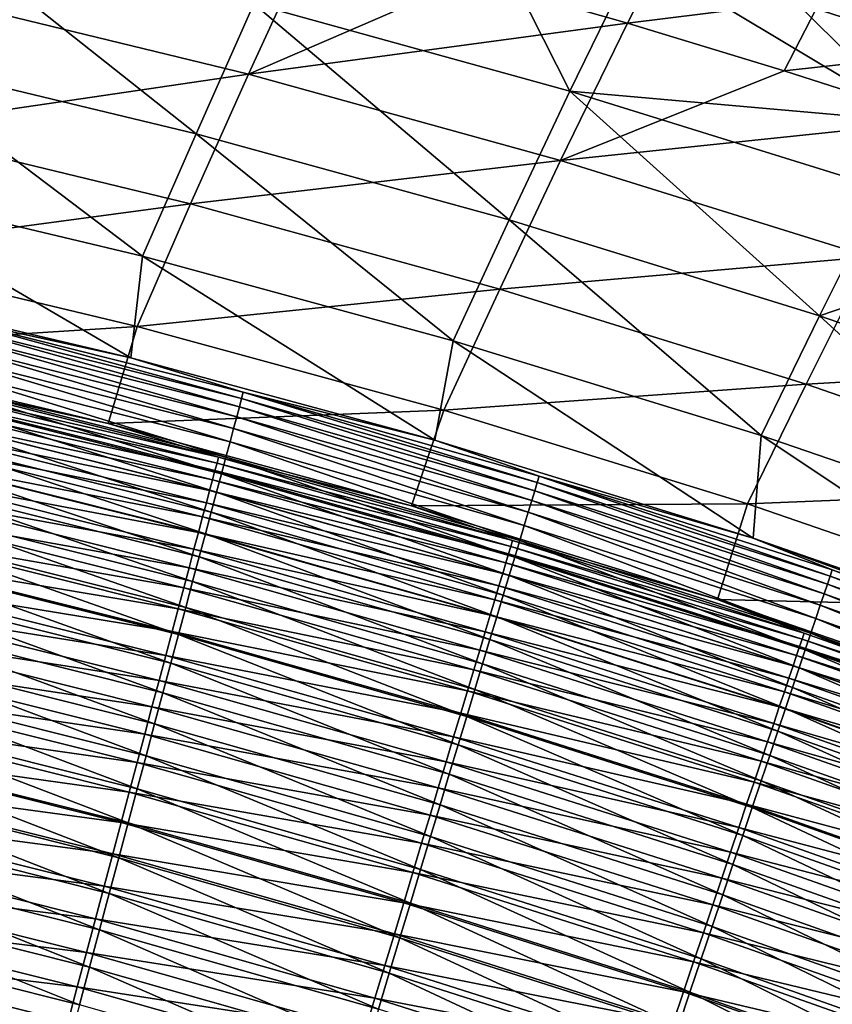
# Model space of a CAD drawing. Header units: metres. Extents: x -1 to 1402, y -1402 to 1.
# Tile 387 of 444: x 979 to 1014, y -156 to -114. Entities that reach past the tile are written whole.
import ezdxf

# ---------------------------------------------------------------- set-up
doc = ezdxf.new("R2010")
doc.units = ezdxf.units.M

msp = doc.modelspace()

# ---------------------------------------------------------------- linework, layer by layer
at = {"layer": 'None0'}
for points in [[(998.261353, -109.26384, -256.009644), (1002.238647, -117.111343, -311.977173), (988.64801, -113.362839, -311.987793)], [(998.261353, -109.26384, -256.009644), (1005.110657, -111.219414, -256.00412), (1002.238647, -117.111343, -311.977173)], [(972.58313, -115.678413, -367.987732), (974.943542, -110.049416, -311.998779), (986.164429, -118.940521, -367.978485)], [(974.943542, -110.049416, -311.998779), (988.64801, -113.362839, -311.987793), (986.164429, -118.940521, -367.978485)], [(1013.517639, -110.201477, -228.029144), (1018.708435, -115.460182, -255.993362), (1011.927124, -113.284798, -255.998688)], [(988.417297, -116.376572, -311.633362), (991.153931, -110.429626, -255.640228), (974.889893, -113.091614, -311.645233)], [(997.945618, -112.257187, -255.634003), (991.153931, -110.429626, -255.640228), (988.417297, -116.376572, -311.633362)], [(1006.26355, -111.093338, -227.646698), (997.945618, -112.257187, -255.634003), (1004.707764, -114.19252, -255.627838)], [(1005.110657, -111.219414, -256.00412), (1017.164734, -118.42675, -283.975616), (1002.238647, -117.111343, -311.977173)], [(1013.03064, -113.151512, -227.640717), (1006.26355, -111.093338, -227.646698), (1004.707764, -114.19252, -255.627838)], [(1005.110657, -111.219414, -256.00412), (1011.927124, -113.284798, -255.998688), (1017.164734, -118.42675, -283.975616)], [(1004.707764, -114.19252, -255.627838), (997.945618, -112.257187, -255.634003), (988.417297, -116.376572, -311.633362)], [(1021.482361, -112.142143, -199.668335), (1013.03064, -113.151512, -227.640717), (1019.764465, -115.319061, -227.634842)], [(974.889893, -113.091614, -311.645233), (972.52771, -118.722214, -367.660614), (988.417297, -116.376572, -311.633362)], [(986.164429, -118.940521, -367.978485), (988.64801, -113.362839, -311.987793), (999.630371, -122.635071, -367.969543)], [(988.64801, -113.362839, -311.987793), (1002.238647, -117.111343, -311.977173), (999.630371, -122.635071, -367.969543)], [(1013.03064, -113.151512, -227.640717), (1004.707764, -114.19252, -255.627838), (1011.438721, -116.236313, -255.62178)], [(1019.764465, -115.319061, -227.634842), (1013.03064, -113.151512, -227.640717), (1011.438721, -116.236313, -255.62178)], [(1011.927124, -113.284798, -255.998688), (1018.708435, -115.460182, -255.993362), (1017.164734, -118.42675, -283.975616)], [(1004.707764, -114.19252, -255.627838), (988.417297, -116.376572, -311.633362), (1001.832886, -120.086983, -311.621796)], [(1011.438721, -116.236313, -255.62178), (1004.707764, -114.19252, -255.627838), (1001.832886, -120.086983, -311.621796)], [(1019.764465, -115.319061, -227.634842), (1011.438721, -116.236313, -255.62178), (1018.136353, -118.389084, -255.615829)], [(970.383179, -120.997208, -423.972626), (972.58313, -115.678413, -367.987732), (983.861816, -124.201492, -423.966095)], [(972.58313, -115.678413, -367.987732), (986.164429, -118.940521, -367.978485), (983.861816, -124.201492, -423.966095)], [(1018.136353, -118.389084, -255.615829), (1011.438721, -116.236313, -255.62178), (1001.832886, -120.086983, -311.621796)], [(988.417297, -116.376572, -311.633362), (972.52771, -118.722214, -367.660614), (985.931946, -121.956726, -367.651123)], [(1001.832886, -120.086983, -311.621796), (988.417297, -116.376572, -311.633362), (985.931946, -121.956726, -367.651123)], [(1002.238647, -117.111343, -311.977173), (1012.962952, -126.7631, -367.960938), (999.630371, -122.635071, -367.969543)], [(1002.238647, -117.111343, -311.977173), (1017.164734, -118.42675, -283.975616), (1015.697266, -121.296219, -311.96698)], [(1002.238647, -117.111343, -311.977173), (1015.697266, -121.296219, -311.96698), (1012.962952, -126.7631, -367.960938)], [(1018.136353, -118.389084, -255.615829), (1001.832886, -120.086983, -311.621796), (1015.122498, -124.227982, -311.610596)], [(985.931946, -121.956726, -367.651123), (972.52771, -118.722214, -367.660614), (970.328918, -124.043678, -423.683716)], [(983.861816, -124.201492, -423.966095), (986.164429, -118.940521, -367.978485), (997.223267, -127.835548, -423.959747)], [(986.164429, -118.940521, -367.978485), (999.630371, -122.635071, -367.969543), (997.223267, -127.835548, -423.959747)], [(985.931946, -121.956726, -367.651123), (999.223083, -125.613823, -367.641907), (1001.832886, -120.086983, -311.621796)], [(1001.832886, -120.086983, -311.621796), (999.223083, -125.613823, -367.641907), (1015.122498, -124.227982, -311.610596)], [(968.68988, -125.099991, -469.08017), (970.383179, -120.997208, -423.972626), (983.361633, -128.56337, -469.060028)], [(970.383179, -120.997208, -423.972626), (983.861816, -124.201492, -423.966095), (983.361633, -128.56337, -469.060028)], [(1015.697266, -121.296219, -311.96698), (1022.371277, -123.552696, -311.962067), (1012.962952, -126.7631, -367.960938)], [(970.328918, -124.043678, -423.683716), (983.630615, -127.221352, -423.678192), (985.931946, -121.956726, -367.651123)], [(983.630615, -127.221352, -423.678192), (999.223083, -125.613823, -367.641907), (985.931946, -121.956726, -367.651123)], [(997.223267, -127.835548, -423.959747), (999.630371, -122.635071, -367.969543), (1010.449646, -131.900223, -423.953583)], [(999.630371, -122.635071, -367.969543), (1012.962952, -126.7631, -367.960938), (1010.449646, -131.900223, -423.953583)], [(1022.371277, -123.552696, -311.962067), (1026.144165, -131.325607, -367.952698), (1012.962952, -126.7631, -367.960938)], [(983.630615, -127.221352, -423.678192), (970.328918, -124.043678, -423.683716), (968.735901, -128.167145, -468.794861)], [(983.361633, -128.56337, -469.060028), (983.861816, -124.201492, -423.966095), (996.434326, -132.112793, -469.040924)], [(983.861816, -124.201492, -423.966095), (997.223267, -127.835548, -423.959747), (996.434326, -132.112793, -469.040924)], [(1015.122498, -124.227982, -311.610596), (999.223083, -125.613823, -367.641907), (1012.386963, -129.698395, -367.633026)], [(1012.386963, -129.698395, -367.633026), (1028.269409, -128.803482, -311.599823), (1015.122498, -124.227982, -311.610596)], [(968.68988, -125.099991, -469.08017), (983.361633, -128.56337, -469.060028), (975.386902, -126.82637, -470.794708)], [(996.817444, -130.818741, -423.672882), (999.223083, -125.613823, -367.641907), (983.630615, -127.221352, -423.678192)], [(999.223083, -125.613823, -367.641907), (996.817444, -130.818741, -423.672882), (1012.386963, -129.698395, -367.633026)], [(975.321533, -127.104691, -472.520172), (975.386902, -126.82637, -470.794708), (988.122559, -130.320175, -472.503571)], [(975.386902, -126.82637, -470.794708), (983.361633, -128.56337, -469.060028), (988.196289, -130.044647, -470.777374)], [(975.386902, -126.82637, -470.794708), (988.196289, -130.044647, -470.777374), (988.122559, -130.320175, -472.503571)], [(1010.449646, -131.900223, -423.953583), (1012.962952, -126.7631, -367.960938), (1023.52301, -136.396362, -423.947693)], [(1012.962952, -126.7631, -367.960938), (1026.144165, -131.325607, -367.952698), (1023.52301, -136.396362, -423.947693)], [(982.390991, -131.398239, -468.777466), (983.630615, -127.221352, -423.678192), (968.735901, -128.167145, -468.794861)], [(988.028259, -130.672699, -474.217712), (975.237976, -127.460548, -474.233582), (975.321533, -127.104691, -472.520172)], [(988.122559, -130.320175, -472.503571), (988.028259, -130.672699, -474.217712), (975.321533, -127.104691, -472.520172)], [(996.817444, -130.818741, -423.672882), (983.630615, -127.221352, -423.678192), (982.390991, -131.398239, -468.777466)], [(975.136414, -127.892906, -475.930634), (975.237976, -127.460548, -474.233582), (987.913574, -131.101181, -475.915558)], [(975.237976, -127.460548, -474.233582), (988.028259, -130.672699, -474.217712), (987.913574, -131.101181, -475.915558)], [(982.390991, -131.398239, -468.777466), (968.735901, -128.167145, -468.794861), (974.398438, -129.645401, -470.374603)], [(987.77887, -131.604568, -477.592834), (975.01709, -128.400711, -477.607086), (975.136414, -127.892906, -475.930634)], [(987.913574, -131.101181, -475.915558), (987.77887, -131.604568, -477.592834), (975.136414, -127.892906, -475.930634)], [(996.434326, -132.112793, -469.040924), (997.223267, -127.835548, -423.959747), (1010.112, -136.317764, -469.019867)], [(997.223267, -127.835548, -423.959747), (1010.449646, -131.900223, -423.953583), (1010.112, -136.317764, -469.019867)], [(974.880371, -128.98291, -479.258636), (975.01709, -128.400711, -477.607086), (987.62439, -132.181824, -479.245178)], [(975.01709, -128.400711, -477.607086), (987.77887, -131.604568, -477.592834), (987.62439, -132.181824, -479.245178)], [(983.361633, -128.56337, -469.060028), (996.434326, -132.112793, -469.040924), (988.196289, -130.044647, -470.777374)], [(974.880371, -128.98291, -479.258636), (987.450439, -132.831909, -480.868408), (974.726379, -129.638428, -480.881042)], [(974.880371, -128.98291, -479.258636), (987.62439, -132.181824, -479.245178), (987.450439, -132.831909, -480.868408)], [(1025.406982, -134.214096, -367.624512), (1028.269409, -128.803482, -311.599823), (1012.386963, -129.698395, -367.633026)], [(987.133423, -132.835251, -470.358643), (974.398438, -129.645401, -470.374603), (974.338379, -129.901779, -471.963867)], [(982.390991, -131.398239, -468.777466), (974.398438, -129.645401, -470.374603), (987.133423, -132.835251, -470.358643)], [(974.726379, -129.638428, -480.881042), (987.257263, -133.553772, -482.458191), (974.55542, -130.366257, -482.470001)], [(974.726379, -129.638428, -480.881042), (987.450439, -132.831909, -480.868408), (987.257263, -133.553772, -482.458191)], [(1012.386963, -129.698395, -367.633026), (996.817444, -130.818741, -423.672882), (1009.875305, -134.840546, -423.667816)], [(1009.875305, -134.840546, -423.667816), (1025.406982, -134.214096, -367.624512), (1012.386963, -129.698395, -367.633026)], [(986.979065, -133.413803, -473.527466), (974.261658, -130.229599, -473.542023), (974.168396, -130.627884, -475.105164)], [(987.065735, -133.08905, -471.948608), (974.338379, -129.901779, -471.963867), (974.261658, -130.229599, -473.542023)], [(987.065735, -133.08905, -471.948608), (974.261658, -130.229599, -473.542023), (986.979065, -133.413803, -473.527466)], [(987.133423, -132.835251, -470.358643), (974.338379, -129.901779, -471.963867), (987.065735, -133.08905, -471.948608)], [(988.122559, -130.320175, -472.503571), (988.196289, -130.044647, -470.777374), (1000.827759, -133.933472, -472.486023)], [(988.196289, -130.044647, -470.777374), (996.434326, -132.112793, -469.040924), (1000.909912, -133.661072, -470.759033)], [(988.196289, -130.044647, -470.777374), (1000.909912, -133.661072, -470.759033), (1000.827759, -133.933472, -472.486023)], [(974.168396, -130.627884, -475.105164), (974.058838, -131.095673, -476.649292), (986.873779, -133.808533, -475.091309)], [(974.168396, -130.627884, -475.105164), (986.873779, -133.808533, -475.091309), (986.979065, -133.413803, -473.527466)], [(987.045227, -134.346176, -484.010498), (974.367737, -131.1651, -484.021515), (974.55542, -130.366257, -482.470001)], [(974.55542, -130.366257, -482.470001), (987.257263, -133.553772, -482.458191), (987.045227, -134.346176, -484.010498)], [(987.913574, -131.101181, -475.915558), (988.028259, -130.672699, -474.217712), (1000.594666, -134.706345, -475.899658)], [(1000.722595, -134.282242, -474.200989), (988.028259, -130.672699, -474.217712), (988.122559, -130.320175, -472.503571)], [(988.028259, -130.672699, -474.217712), (1000.722595, -134.282242, -474.200989), (1000.594666, -134.706345, -475.899658)], [(1000.827759, -133.933472, -472.486023), (1000.722595, -134.282242, -474.200989), (988.122559, -130.320175, -472.503571)], [(973.933289, -131.632004, -478.170502), (986.75, -134.272278, -476.636169), (974.058838, -131.095673, -476.649292)], [(974.058838, -131.095673, -476.649292), (986.75, -134.272278, -476.636169), (986.873779, -133.808533, -475.091309)], [(995.429871, -134.931595, -468.759827), (996.817444, -130.818741, -423.672882), (982.390991, -131.398239, -468.777466)], [(1000.444397, -135.204742, -477.577728), (987.77887, -131.604568, -477.592834), (987.913574, -131.101181, -475.915558)], [(1000.594666, -134.706345, -475.899658), (1000.444397, -135.204742, -477.577728), (987.913574, -131.101181, -475.915558)], [(1009.875305, -134.840546, -423.667816), (996.817444, -130.818741, -423.672882), (995.429871, -134.931595, -468.759827)], [(974.367737, -131.1651, -484.021515), (986.81488, -135.207108, -485.522247), (974.163879, -132.032959, -485.532471)], [(986.81488, -135.207108, -485.522247), (974.367737, -131.1651, -484.021515), (987.045227, -134.346176, -484.010498)], [(995.429871, -134.931595, -468.759827), (982.390991, -131.398239, -468.777466), (987.133423, -132.835251, -470.358643)], [(973.79187, -132.235886, -479.664856), (986.608093, -134.804062, -478.158142), (973.933289, -131.632004, -478.170502)], [(986.608093, -134.804062, -478.158142), (986.75, -134.272278, -476.636169), (973.933289, -131.632004, -478.170502)], [(987.62439, -132.181824, -479.245178), (987.77887, -131.604568, -477.592834), (1000.271973, -135.776413, -479.230957)], [(987.77887, -131.604568, -477.592834), (1000.444397, -135.204742, -477.577728), (1000.271973, -135.776413, -479.230957)], [(1010.112, -136.317764, -469.019867), (1010.449646, -131.900223, -423.953583), (1024.676758, -141.37825, -468.996429)], [(1010.449646, -131.900223, -423.953583), (1023.52301, -136.396362, -423.947693), (1024.676758, -141.37825, -468.996429)], [(973.634888, -132.906357, -481.128387), (986.448303, -135.402954, -479.653229), (973.79187, -132.235886, -479.664856)], [(973.79187, -132.235886, -479.664856), (986.448303, -135.402954, -479.653229), (986.608093, -134.804062, -478.158142)], [(974.163879, -132.032959, -485.532471), (986.566711, -136.134323, -486.990662), (973.944336, -132.96756, -487.000092)], [(986.81488, -135.207108, -485.522247), (986.566711, -136.134323, -486.990662), (974.163879, -132.032959, -485.532471)], [(987.62439, -132.181824, -479.245178), (1000.077759, -136.420319, -480.855042), (987.450439, -132.831909, -480.868408)], [(1000.077759, -136.420319, -480.855042), (987.62439, -132.181824, -479.245178), (1000.271973, -135.776413, -479.230957)], [(996.434326, -132.112793, -469.040924), (1010.112, -136.317764, -469.019867), (1000.909912, -133.661072, -470.759033)], [(999.772888, -136.421021, -470.341766), (987.133423, -132.835251, -470.358643), (987.065735, -133.08905, -471.948608)], [(995.429871, -134.931595, -468.759827), (987.133423, -132.835251, -470.358643), (999.772888, -136.421021, -470.341766)], [(987.450439, -132.831909, -480.868408), (999.862122, -137.135422, -482.445679), (987.257263, -133.553772, -482.458191)], [(987.450439, -132.831909, -480.868408), (1000.077759, -136.420319, -480.855042), (999.862122, -137.135422, -482.445679)], [(973.462585, -133.642288, -482.557434), (986.270813, -136.067963, -481.117523), (973.634888, -132.906357, -481.128387)], [(973.634888, -132.906357, -481.128387), (986.270813, -136.067963, -481.117523), (986.448303, -135.402954, -479.653229)], [(973.709656, -133.966705, -488.421539), (973.944336, -132.96756, -487.000092), (986.301453, -137.125626, -488.412903)], [(973.944336, -132.96756, -487.000092), (986.566711, -136.134323, -486.990662), (986.301453, -137.125626, -488.412903)], [(999.697449, -136.671951, -471.932434), (987.065735, -133.08905, -471.948608), (986.979065, -133.413803, -473.527466)], [(999.772888, -136.421021, -470.341766), (987.065735, -133.08905, -471.948608), (999.697449, -136.671951, -471.932434)], [(973.275391, -134.441772, -483.949127), (986.07605, -136.797958, -482.547333), (973.462585, -133.642288, -482.557434)], [(973.462585, -133.642288, -482.557434), (986.07605, -136.797958, -482.547333), (986.270813, -136.067963, -481.117523)], [(986.873779, -133.808533, -475.091309), (999.600769, -136.993256, -473.512054), (986.979065, -133.413803, -473.527466)], [(986.979065, -133.413803, -473.527466), (999.600769, -136.993256, -473.512054), (999.697449, -136.671951, -471.932434)], [(987.257263, -133.553772, -482.458191), (999.625366, -137.920502, -483.998871), (987.045227, -134.346176, -484.010498)], [(987.257263, -133.553772, -482.458191), (999.862122, -137.135422, -482.445679), (999.625366, -137.920502, -483.998871)], [(1000.827759, -133.933472, -472.486023), (1000.909912, -133.661072, -470.759033), (1013.419556, -137.947189, -472.467743)], [(1000.909912, -133.661072, -470.759033), (1010.112, -136.317764, -469.019867), (1013.510193, -137.678253, -470.73996)], [(1000.909912, -133.661072, -470.759033), (1013.510193, -137.678253, -470.73996), (1013.419556, -137.947189, -472.467743)], [(986.019592, -138.178772, -489.786133), (973.460327, -135.028122, -489.794006), (973.709656, -133.966705, -488.421539)], [(986.301453, -137.125626, -488.412903), (986.019592, -138.178772, -489.786133), (973.709656, -133.966705, -488.421539)], [(986.873779, -133.808533, -475.091309), (986.75, -134.272278, -476.636169), (999.483276, -137.383957, -475.07666)], [(999.600769, -136.993256, -473.512054), (986.873779, -133.808533, -475.091309), (999.483276, -137.383957, -475.07666)], [(1013.303467, -138.291779, -474.183533), (1000.722595, -134.282242, -474.200989), (1000.827759, -133.933472, -472.486023)], [(1013.419556, -137.947189, -472.467743), (1013.303467, -138.291779, -474.183533), (1000.827759, -133.933472, -472.486023)], [(973.073792, -135.30275, -485.300903), (985.86438, -137.59108, -483.939758), (973.275391, -134.441772, -483.949127)], [(973.275391, -134.441772, -483.949127), (985.86438, -137.59108, -483.939758), (986.07605, -136.797958, -482.547333)], [(999.345093, -137.843124, -476.622314), (986.75, -134.272278, -476.636169), (986.608093, -134.804062, -478.158142)], [(986.75, -134.272278, -476.636169), (999.345093, -137.843124, -476.622314), (999.483276, -137.383957, -475.07666)], [(999.368103, -138.773544, -485.511475), (986.81488, -135.207108, -485.522247), (987.045227, -134.346176, -484.010498)], [(987.045227, -134.346176, -484.010498), (999.625366, -137.920502, -483.998871), (999.368103, -138.773544, -485.511475)], [(1000.594666, -134.706345, -475.899658), (1000.722595, -134.282242, -474.200989), (1013.162231, -138.710999, -475.883057)], [(1000.722595, -134.282242, -474.200989), (1013.303467, -138.291779, -474.183533), (1013.162231, -138.710999, -475.883057)], [(1022.787659, -139.290298, -423.663025), (1025.406982, -134.214096, -367.624512), (1009.875305, -134.840546, -423.667816)], [(986.448303, -135.402954, -479.653229), (999.186707, -138.369766, -478.14505), (986.608093, -134.804062, -478.158142)], [(986.608093, -134.804062, -478.158142), (999.186707, -138.369766, -478.14505), (999.345093, -137.843124, -476.622314)], [(1008.580505, -138.960403, -468.741119), (1009.875305, -134.840546, -423.667816), (995.429871, -134.931595, -468.759827)], [(1008.580505, -138.960403, -468.741119), (995.429871, -134.931595, -468.759827), (999.772888, -136.421021, -470.341766)], [(1012.996216, -139.203812, -477.562012), (1000.444397, -135.204742, -477.577728), (1000.594666, -134.706345, -475.899658)], [(1013.162231, -138.710999, -475.883057), (1012.996216, -139.203812, -477.562012), (1000.594666, -134.706345, -475.899658)], [(1022.787659, -139.290298, -423.663025), (1009.875305, -134.840546, -423.667816), (1008.580505, -138.960403, -468.741119)], [(972.858276, -136.22319, -486.610168), (985.636414, -138.445282, -485.292297), (973.073792, -135.30275, -485.300903)], [(973.073792, -135.30275, -485.300903), (985.636414, -138.445282, -485.292297), (985.86438, -137.59108, -483.939758)], [(973.196899, -136.149582, -491.114685), (973.460327, -135.028122, -489.794006), (985.721863, -139.29155, -491.107574)], [(973.460327, -135.028122, -489.794006), (986.019592, -138.178772, -489.786133), (985.721863, -139.29155, -491.107574)], [(999.090942, -139.692337, -486.980713), (986.566711, -136.134323, -486.990662), (986.81488, -135.207108, -485.522247)], [(999.090942, -139.692337, -486.980713), (986.81488, -135.207108, -485.522247), (999.368103, -138.773544, -485.511475)], [(1000.271973, -135.776413, -479.230957), (1000.444397, -135.204742, -477.577728), (1012.805664, -139.769211, -479.216156)], [(1000.444397, -135.204742, -477.577728), (1012.996216, -139.203812, -477.562012), (1012.805664, -139.769211, -479.216156)], [(986.270813, -136.067963, -481.117523), (999.00824, -138.962982, -479.640961), (986.448303, -135.402954, -479.653229)], [(986.448303, -135.402954, -479.653229), (999.00824, -138.962982, -479.640961), (999.186707, -138.369766, -478.14505)], [(1012.591064, -140.406174, -480.841125), (1000.077759, -136.420319, -480.855042), (1000.271973, -135.776413, -479.230957)], [(1000.271973, -135.776413, -479.230957), (1012.805664, -139.769211, -479.216156), (1012.591064, -140.406174, -480.841125)], [(985.408691, -140.461731, -492.37439), (972.919861, -137.328857, -492.380768), (973.196899, -136.149582, -491.114685)], [(973.196899, -136.149582, -491.114685), (985.721863, -139.29155, -491.107574), (985.408691, -140.461731, -492.37439)], [(986.07605, -136.797958, -482.547333), (998.809998, -139.621765, -481.106049), (986.270813, -136.067963, -481.117523)], [(986.270813, -136.067963, -481.117523), (998.809998, -139.621765, -481.106049), (999.00824, -138.962982, -479.640961)], [(986.301453, -137.125626, -488.412903), (986.566711, -136.134323, -486.990662), (998.794678, -140.674698, -488.403778)], [(986.566711, -136.134323, -486.990662), (999.090942, -139.692337, -486.980713), (998.794678, -140.674698, -488.403778)], [(985.3927, -139.358505, -486.602264), (972.858276, -136.22319, -486.610168), (972.629272, -137.200989, -487.874329)], [(985.636414, -138.445282, -485.292297), (972.858276, -136.22319, -486.610168), (985.3927, -139.358505, -486.602264)], [(1012.299377, -140.405319, -470.324188), (999.772888, -136.421021, -470.341766), (999.697449, -136.671951, -471.932434)], [(1008.580505, -138.960403, -468.741119), (999.772888, -136.421021, -470.341766), (1012.299377, -140.405319, -470.324188)], [(1000.077759, -136.420319, -480.855042), (1012.352661, -141.113678, -482.432648), (999.862122, -137.135422, -482.445679)], [(1012.352661, -141.113678, -482.432648), (1000.077759, -136.420319, -480.855042), (1012.591064, -140.406174, -480.841125)], [(1010.112, -136.317764, -469.019867), (1025.979614, -142.09877, -470.720398), (1013.510193, -137.678253, -470.73996)], [(1010.112, -136.317764, -469.019867), (1024.676758, -141.37825, -468.996429), (1025.979614, -142.09877, -470.720398)], [(985.86438, -137.59108, -483.939758), (998.592407, -140.345032, -482.536621), (986.07605, -136.797958, -482.547333)], [(986.07605, -136.797958, -482.547333), (998.592407, -140.345032, -482.536621), (998.809998, -139.621765, -481.106049)], [(1012.109314, -140.970535, -473.496002), (999.600769, -136.993256, -473.512054), (999.483276, -137.383957, -475.07666)], [(999.600769, -136.993256, -473.512054), (1012.216064, -140.653076, -471.915619), (999.697449, -136.671951, -471.932434)], [(1012.216064, -140.653076, -471.915619), (999.600769, -136.993256, -473.512054), (1012.109314, -140.970535, -473.496002)], [(999.697449, -136.671951, -471.932434), (1012.216064, -140.653076, -471.915619), (1012.299377, -140.405319, -470.324188)], [(972.38739, -138.234131, -489.090759), (985.133789, -140.32872, -487.867126), (972.629272, -137.200989, -487.874329)], [(972.629272, -137.200989, -487.874329), (985.133789, -140.32872, -487.867126), (985.3927, -139.358505, -486.602264)], [(985.08075, -141.687103, -493.58374), (972.629822, -138.563705, -493.589417), (972.919861, -137.328857, -492.380768)], [(985.08075, -141.687103, -493.58374), (972.919861, -137.328857, -492.380768), (985.408691, -140.461731, -492.37439)], [(998.479919, -141.718399, -489.777832), (986.019592, -138.178772, -489.786133), (986.301453, -137.125626, -488.412903)], [(998.794678, -140.674698, -488.403778), (998.479919, -141.718399, -489.777832), (986.301453, -137.125626, -488.412903)], [(999.483276, -137.383957, -475.07666), (999.345093, -137.843124, -476.622314), (1011.979492, -141.356735, -475.061371)], [(1012.109314, -140.970535, -473.496002), (999.483276, -137.383957, -475.07666), (1011.979492, -141.356735, -475.061371)], [(999.862122, -137.135422, -482.445679), (1012.090942, -141.890503, -483.986725), (999.625366, -137.920502, -483.998871)], [(999.862122, -137.135422, -482.445679), (1012.352661, -141.113678, -482.432648), (1012.090942, -141.890503, -483.986725)], [(985.636414, -138.445282, -485.292297), (998.355957, -141.130905, -483.929871), (985.86438, -137.59108, -483.939758)], [(985.86438, -137.59108, -483.939758), (998.355957, -141.130905, -483.929871), (998.592407, -140.345032, -482.536621)], [(999.186707, -138.369766, -478.14505), (1011.826843, -141.81076, -476.607849), (999.345093, -137.843124, -476.622314)], [(999.345093, -137.843124, -476.622314), (1011.826843, -141.81076, -476.607849), (1011.979492, -141.356735, -475.061371)], [(1013.419556, -137.947189, -472.467743), (1013.510193, -137.678253, -470.73996), (1025.880493, -142.363907, -472.448975)], [(1013.510193, -137.678253, -470.73996), (1025.979614, -142.09877, -470.720398), (1025.880493, -142.363907, -472.448975)], [(972.132996, -139.320511, -490.256927), (984.860229, -141.353867, -489.084259), (972.38739, -138.234131, -489.090759)], [(972.38739, -138.234131, -489.090759), (984.860229, -141.353867, -489.084259), (985.133789, -140.32872, -487.867126)], [(985.721863, -139.29155, -491.107574), (986.019592, -138.178772, -489.786133), (998.147278, -142.821259, -491.100067)], [(986.019592, -138.178772, -489.786133), (998.479919, -141.718399, -489.777832), (998.147278, -142.821259, -491.100067)], [(999.625366, -137.920502, -483.998871), (1011.806458, -142.73465, -485.500214), (999.368103, -138.773544, -485.511475)], [(999.625366, -137.920502, -483.998871), (1012.090942, -141.890503, -483.986725), (1011.806458, -142.73465, -485.500214)], [(1013.162231, -138.710999, -475.883057), (1013.303467, -138.291779, -474.183533), (1025.598755, -143.117706, -475.865997)], [(1025.753418, -142.703888, -474.165619), (1013.303467, -138.291779, -474.183533), (1013.419556, -137.947189, -472.467743)], [(1013.303467, -138.291779, -474.183533), (1025.753418, -142.703888, -474.165619), (1025.598755, -143.117706, -475.865997)], [(1025.880493, -142.363907, -472.448975), (1025.753418, -142.703888, -474.165619), (1013.419556, -137.947189, -472.467743)], [(984.738708, -142.965332, -494.732941), (972.327271, -139.851776, -494.737976), (972.629822, -138.563705, -493.589417)], [(984.738708, -142.965332, -494.732941), (972.629822, -138.563705, -493.589417), (985.08075, -141.687103, -493.58374)], [(998.101318, -141.977356, -485.283173), (985.636414, -138.445282, -485.292297), (985.3927, -139.358505, -486.602264)], [(998.355957, -141.130905, -483.929871), (985.636414, -138.445282, -485.292297), (998.101318, -141.977356, -485.283173)], [(999.00824, -138.962982, -479.640961), (1011.651733, -142.331665, -478.131409), (999.186707, -138.369766, -478.14505)], [(999.186707, -138.369766, -478.14505), (1011.651733, -142.331665, -478.131409), (1011.826843, -141.81076, -476.607849)], [(1025.41687, -143.604324, -477.545868), (1012.996216, -139.203812, -477.562012), (1013.162231, -138.710999, -475.883057)], [(1025.598755, -143.117706, -475.865997), (1025.41687, -143.604324, -477.545868), (1013.162231, -138.710999, -475.883057)], [(998.809998, -139.621765, -481.106049), (1011.454407, -142.918472, -479.628143), (999.00824, -138.962982, -479.640961)], [(999.00824, -138.962982, -479.640961), (1011.454407, -142.918472, -479.628143), (1011.651733, -142.331665, -478.131409)], [(1011.500061, -143.643951, -486.970367), (999.090942, -139.692337, -486.980713), (999.368103, -138.773544, -485.511475)], [(999.368103, -138.773544, -485.511475), (1011.806458, -142.73465, -485.500214), (1011.500061, -143.643951, -486.970367)], [(1022.19519, -143.649826, -468.720825), (1008.580505, -138.960403, -468.741119), (1024.695313, -144.790726, -470.306152)], [(1024.695313, -144.790726, -470.306152), (1008.580505, -138.960403, -468.741119), (1012.299377, -140.405319, -470.324188)], [(1022.19519, -143.649826, -468.720825), (1022.787659, -139.290298, -423.663025), (1008.580505, -138.960403, -468.741119)], [(971.866638, -140.458084, -491.370178), (984.572571, -142.4319, -490.251068), (972.132996, -139.320511, -490.256927)], [(972.132996, -139.320511, -490.256927), (984.572571, -142.4319, -490.251068), (984.860229, -141.353867, -489.084259)], [(985.133789, -140.32872, -487.867126), (997.829041, -142.88237, -486.593903), (985.3927, -139.358505, -486.602264)], [(985.3927, -139.358505, -486.602264), (997.829041, -142.88237, -486.593903), (998.101318, -141.977356, -485.283173)], [(985.721863, -139.29155, -491.107574), (997.797485, -143.981064, -492.367615), (985.408691, -140.461731, -492.37439)], [(997.797485, -143.981064, -492.367615), (985.721863, -139.29155, -491.107574), (998.147278, -142.821259, -491.100067)], [(1012.805664, -139.769211, -479.216156), (1012.996216, -139.203812, -477.562012), (1025.20813, -144.162766, -479.200897)], [(1012.996216, -139.203812, -477.562012), (1025.41687, -143.604324, -477.545868), (1025.20813, -144.162766, -479.200897)], [(972.327271, -139.851776, -494.737976), (984.38324, -144.293594, -495.819885), (972.012817, -141.190231, -495.82428)], [(984.38324, -144.293594, -495.819885), (972.327271, -139.851776, -494.737976), (984.738708, -142.965332, -494.732941)], [(998.592407, -140.345032, -482.536621), (1011.235291, -143.570282, -481.094086), (998.809998, -139.621765, -481.106049)], [(998.794678, -140.674698, -488.403778), (999.090942, -139.692337, -486.980713), (1011.172485, -144.616226, -488.394287)], [(998.809998, -139.621765, -481.106049), (1011.235291, -143.570282, -481.094086), (1011.454407, -142.918472, -479.628143)], [(1011.172485, -144.616226, -488.394287), (999.090942, -139.692337, -486.980713), (1011.500061, -143.643951, -486.970367)], [(1012.805664, -139.769211, -479.216156), (1024.973022, -144.792007, -480.826782), (1012.591064, -140.406174, -480.841125)], [(1012.805664, -139.769211, -479.216156), (1025.20813, -144.162766, -479.200897), (1024.973022, -144.792007, -480.826782)], [(984.860229, -141.353867, -489.084259), (997.539734, -143.843918, -487.859497), (985.133789, -140.32872, -487.867126)], [(985.133789, -140.32872, -487.867126), (997.539734, -143.843918, -487.859497), (997.829041, -142.88237, -486.593903)], [(998.355957, -141.130905, -483.929871), (1010.994629, -144.28595, -482.525482), (998.592407, -140.345032, -482.536621)], [(998.592407, -140.345032, -482.536621), (1010.994629, -144.28595, -482.525482), (1011.235291, -143.570282, -481.094086)], [(1012.216064, -140.653076, -471.915619), (1024.695313, -144.790726, -470.306152), (1012.299377, -140.405319, -470.324188)], [(1024.71167, -145.491028, -482.41925), (1012.352661, -141.113678, -482.432648), (1012.591064, -140.406174, -480.841125)], [(1012.591064, -140.406174, -480.841125), (1024.973022, -144.792007, -480.826782), (1024.71167, -145.491028, -482.41925)], [(971.588806, -141.644699, -492.42807), (984.271301, -143.560776, -491.36496), (971.866638, -140.458084, -491.370178)], [(971.866638, -140.458084, -491.370178), (984.271301, -143.560776, -491.36496), (984.572571, -142.4319, -490.251068)], [(997.431152, -145.195618, -493.577728), (985.08075, -141.687103, -493.58374), (985.408691, -140.461731, -492.37439)], [(985.408691, -140.461731, -492.37439), (997.797485, -143.981064, -492.367615), (997.431152, -145.195618, -493.577728)], [(1010.824341, -145.649292, -489.769165), (998.479919, -141.718399, -489.777832), (998.794678, -140.674698, -488.403778)], [(1011.172485, -144.616226, -488.394287), (1010.824341, -145.649292, -489.769165), (998.794678, -140.674698, -488.403778)], [(1024.604126, -145.034988, -471.898315), (1012.216064, -140.653076, -471.915619), (1012.109314, -140.970535, -473.496002)], [(1024.695313, -144.790726, -470.306152), (1012.216064, -140.653076, -471.915619), (1024.604126, -145.034988, -471.898315)], [(972.012817, -141.190231, -495.82428), (984.015198, -145.668991, -496.842499), (971.687256, -142.576157, -496.846283)], [(972.012817, -141.190231, -495.82428), (984.38324, -144.293594, -495.819885), (984.015198, -145.668991, -496.842499)], [(1010.733154, -145.06366, -483.919525), (998.355957, -141.130905, -483.929871), (998.101318, -141.977356, -485.283173)], [(1010.994629, -144.28595, -482.525482), (998.355957, -141.130905, -483.929871), (1010.733154, -145.06366, -483.919525)], [(1024.487305, -145.348206, -473.479492), (1012.109314, -140.970535, -473.496002), (1011.979492, -141.356735, -475.061371)], [(1012.352661, -141.113678, -482.432648), (1024.424805, -146.258636, -483.974213), (1012.090942, -141.890503, -483.986725)], [(1024.604126, -145.034988, -471.898315), (1012.109314, -140.970535, -473.496002), (1024.487305, -145.348206, -473.479492)], [(1024.424805, -146.258636, -483.974213), (1012.352661, -141.113678, -482.432648), (1024.71167, -145.491028, -482.41925)], [(971.30011, -142.877731, -493.428619), (983.957092, -144.738342, -492.423462), (971.588806, -141.644699, -492.42807)], [(971.588806, -141.644699, -492.42807), (983.957092, -144.738342, -492.423462), (984.271301, -143.560776, -491.36496)], [(984.572571, -142.4319, -490.251068), (997.23407, -144.85994, -489.077362), (984.860229, -141.353867, -489.084259)], [(997.049072, -146.462585, -494.727661), (984.738708, -142.965332, -494.732941), (985.08075, -141.687103, -493.58374)], [(984.860229, -141.353867, -489.084259), (997.23407, -144.85994, -489.077362), (997.539734, -143.843918, -487.859497)], [(997.049072, -146.462585, -494.727661), (985.08075, -141.687103, -493.58374), (997.431152, -145.195618, -493.577728)], [(998.147278, -142.821259, -491.100067), (998.479919, -141.718399, -489.777832), (1010.456482, -146.740952, -491.092224)], [(998.479919, -141.718399, -489.777832), (1010.824341, -145.649292, -489.769165), (1010.456482, -146.740952, -491.092224)], [(1011.826843, -141.81076, -476.607849), (1024.345093, -145.729446, -475.045685), (1011.979492, -141.356735, -475.061371)], [(1011.979492, -141.356735, -475.061371), (1024.345093, -145.729446, -475.045685), (1024.487305, -145.348206, -473.479492)], [(997.829041, -142.88237, -486.593903), (1010.451477, -145.901382, -485.273621), (998.101318, -141.977356, -485.283173)], [(998.101318, -141.977356, -485.283173), (1010.451477, -145.901382, -485.273621), (1010.733154, -145.06366, -483.919525)], [(1011.651733, -142.331665, -478.131409), (1024.177856, -146.177765, -476.592957), (1011.826843, -141.81076, -476.607849)], [(1012.090942, -141.890503, -483.986725), (1024.112915, -147.092865, -485.488617), (1011.806458, -142.73465, -485.500214)], [(1011.826843, -141.81076, -476.607849), (1024.177856, -146.177765, -476.592957), (1024.345093, -145.729446, -475.045685)], [(1012.090942, -141.890503, -483.986725), (1024.424805, -146.258636, -483.974213), (1024.112915, -147.092865, -485.488617)], [(984.271301, -143.560776, -491.36496), (996.912598, -145.928436, -490.244873), (984.572571, -142.4319, -490.251068)], [(984.572571, -142.4319, -490.251068), (996.912598, -145.928436, -490.244873), (997.23407, -144.85994, -489.077362)], [(1011.454407, -142.918472, -479.628143), (1023.985962, -146.692261, -478.117371), (1011.651733, -142.331665, -478.131409)], [(1011.651733, -142.331665, -478.131409), (1023.985962, -146.692261, -478.117371), (1024.177856, -146.177765, -476.592957)], [(971.00116, -144.15448, -494.369965), (983.630493, -145.962006, -493.424622), (971.30011, -142.877731, -493.428619)], [(971.30011, -142.877731, -493.428619), (983.630493, -145.962006, -493.424622), (983.957092, -144.738342, -492.423462)], [(971.687256, -142.576157, -496.846283), (983.635315, -147.088593, -497.798798), (971.351257, -144.006592, -497.802002)], [(971.687256, -142.576157, -496.846283), (984.015198, -145.668991, -496.842499), (983.635315, -147.088593, -497.798798)], [(996.651978, -147.779205, -495.815247), (984.38324, -144.293594, -495.819885), (984.738708, -142.965332, -494.732941)], [(996.651978, -147.779205, -495.815247), (984.738708, -142.965332, -494.732941), (997.049072, -146.462585, -494.727661)], [(997.539734, -143.843918, -487.859497), (1010.15033, -146.797119, -486.585175), (997.829041, -142.88237, -486.593903)], [(1010.069641, -147.889023, -492.360596), (997.797485, -143.981064, -492.367615), (998.147278, -142.821259, -491.100067)], [(997.829041, -142.88237, -486.593903), (1010.15033, -146.797119, -486.585175), (1010.451477, -145.901382, -485.273621)], [(998.147278, -142.821259, -491.100067), (1010.456482, -146.740952, -491.092224), (1010.069641, -147.889023, -492.360596)], [(1011.235291, -143.570282, -481.094086), (1023.769653, -147.271973, -479.61496), (1011.454407, -142.918472, -479.628143)], [(1011.454407, -142.918472, -479.628143), (1023.769653, -147.271973, -479.61496), (1023.985962, -146.692261, -478.117371)], [(1011.806458, -142.73465, -485.500214), (1023.777039, -147.991562, -486.959656), (1011.500061, -143.643951, -486.970367)], [(1011.806458, -142.73465, -485.500214), (1024.112915, -147.092865, -485.488617), (1023.777039, -147.991562, -486.959656)], [(983.957092, -144.738342, -492.423462), (996.575928, -147.047363, -491.359467), (984.271301, -143.560776, -491.36496)], [(984.271301, -143.560776, -491.36496), (996.575928, -147.047363, -491.359467), (996.912598, -145.928436, -490.244873)], [(1010.994629, -144.28595, -482.525482), (1023.529419, -147.91597, -481.081726), (1011.235291, -143.570282, -481.094086)], [(1023.417786, -148.95256, -488.38446), (1011.172485, -144.616226, -488.394287), (1011.500061, -143.643951, -486.970367)], [(1011.235291, -143.570282, -481.094086), (1023.529419, -147.91597, -481.081726), (1023.769653, -147.271973, -479.61496)], [(1011.500061, -143.643951, -486.970367), (1023.777039, -147.991562, -486.959656), (1023.417786, -148.95256, -488.38446)], [(970.692566, -145.472244, -495.250244), (983.292419, -147.229095, -494.366516), (971.00116, -144.15448, -494.369965)], [(971.00116, -144.15448, -494.369965), (983.292419, -147.229095, -494.366516), (983.630493, -145.962006, -493.424622)], [(983.244324, -148.5495, -498.686707), (971.005493, -145.478592, -498.689392), (971.351257, -144.006592, -497.802002)], [(971.351257, -144.006592, -497.802002), (983.635315, -147.088593, -497.798798), (983.244324, -148.5495, -498.686707)], [(997.23407, -144.85994, -489.077362), (1009.830322, -147.748871, -487.851563), (997.539734, -143.843918, -487.859497)], [(997.797485, -143.981064, -492.367615), (1009.66449, -149.091339, -493.571442), (997.431152, -145.195618, -493.577728)], [(997.539734, -143.843918, -487.859497), (1009.830322, -147.748871, -487.851563), (1010.15033, -146.797119, -486.585175)], [(1009.66449, -149.091339, -493.571442), (997.797485, -143.981064, -492.367615), (1010.069641, -147.889023, -492.360596)], [(984.38324, -144.293594, -495.819885), (996.240784, -149.142578, -496.838531), (984.015198, -145.668991, -496.842499)], [(996.240784, -149.142578, -496.838531), (984.38324, -144.293594, -495.819885), (996.651978, -147.779205, -495.815247)], [(1023.265564, -148.623169, -482.513977), (1010.994629, -144.28595, -482.525482), (1010.733154, -145.06366, -483.919525)], [(1023.036133, -149.973694, -489.760223), (1010.824341, -145.649292, -489.769165), (1011.172485, -144.616226, -488.394287)], [(1023.529419, -147.91597, -481.081726), (1010.994629, -144.28595, -482.525482), (1023.265564, -148.623169, -482.513977)], [(1023.036133, -149.973694, -489.760223), (1011.172485, -144.616226, -488.394287), (1023.417786, -148.95256, -488.38446)], [(983.630493, -145.962006, -493.424622), (996.224792, -148.214584, -492.41861), (983.957092, -144.738342, -492.423462)], [(983.957092, -144.738342, -492.423462), (996.224792, -148.214584, -492.41861), (996.575928, -147.047363, -491.359467)], [(996.912598, -145.928436, -490.244873), (1009.492126, -148.754593, -489.07016), (997.23407, -144.85994, -489.077362)], [(997.23407, -144.85994, -489.077362), (1009.492126, -148.754593, -489.07016), (1009.830322, -147.748871, -487.851563)], [(1010.451477, -145.901382, -485.273621), (1022.978821, -149.391754, -483.908875), (1010.733154, -145.06366, -483.919525)], [(1010.733154, -145.06366, -483.919525), (1022.978821, -149.391754, -483.908875), (1023.265564, -148.623169, -482.513977)], [(970.375061, -146.828323, -496.067566), (982.943359, -148.536911, -495.247284), (970.692566, -145.472244, -495.250244)], [(971.005493, -145.478592, -498.689392), (982.84314, -150.048767, -499.504211), (970.650635, -146.989258, -499.506409)], [(970.692566, -145.472244, -495.250244), (982.943359, -148.536911, -495.247284), (983.292419, -147.229095, -494.366516)], [(982.84314, -150.048767, -499.504211), (971.005493, -145.478592, -498.689392), (983.244324, -148.5495, -498.686707)], [(1009.241882, -150.345596, -494.722107), (997.049072, -146.462585, -494.727661), (997.431152, -145.195618, -493.577728)], [(997.431152, -145.195618, -493.577728), (1009.66449, -149.091339, -493.571442), (1009.241882, -150.345596, -494.722107)], [(984.015198, -145.668991, -496.842499), (995.816345, -150.549805, -497.79538), (983.635315, -147.088593, -497.798798)], [(984.015198, -145.668991, -496.842499), (996.240784, -149.142578, -496.838531), (995.816345, -150.549805, -497.79538)], [(996.575928, -147.047363, -491.359467), (1009.136475, -149.812302, -490.238434), (996.912598, -145.928436, -490.244873)], [(996.912598, -145.928436, -490.244873), (1009.136475, -149.812302, -490.238434), (1009.492126, -148.754593, -489.07016)], [(1010.15033, -146.797119, -486.585175), (1022.669922, -150.219711, -485.263794), (1010.451477, -145.901382, -485.273621)], [(1010.451477, -145.901382, -485.273621), (1022.669922, -150.219711, -485.263794), (1022.978821, -149.391754, -483.908875)], [(1010.456482, -146.740952, -491.092224), (1010.824341, -145.649292, -489.769165), (1022.632751, -151.052811, -491.084106)], [(1010.824341, -145.649292, -489.769165), (1023.036133, -149.973694, -489.760223), (1022.632751, -151.052811, -491.084106)], [(983.292419, -147.229095, -494.366516), (995.859863, -149.427551, -493.42038), (983.630493, -145.962006, -493.424622)], [(983.630493, -145.962006, -493.424622), (995.859863, -149.427551, -493.42038), (996.224792, -148.214584, -492.41861)], [(1008.802673, -151.649033, -495.810425), (996.651978, -147.779205, -495.815247), (997.049072, -146.462585, -494.727661)], [(1008.802673, -151.649033, -495.810425), (997.049072, -146.462585, -494.727661), (1009.241882, -150.345596, -494.722107)], [(1010.456482, -146.740952, -491.092224), (1022.208496, -152.187759, -492.353271), (1010.069641, -147.889023, -492.360596)], [(1010.456482, -146.740952, -491.092224), (1022.632751, -151.052811, -491.084106), (1022.208496, -152.187759, -492.353271)], [(970.049194, -148.219986, -496.820099), (982.584229, -149.882767, -496.065125), (970.375061, -146.828323, -496.067566)], [(970.650635, -146.989258, -499.506409), (982.432434, -151.583496, -500.249329), (970.287415, -148.535614, -500.251068)], [(970.375061, -146.828323, -496.067566), (982.584229, -149.882767, -496.065125), (982.943359, -148.536911, -495.247284)], [(970.650635, -146.989258, -499.506409), (982.84314, -150.048767, -499.504211), (982.432434, -151.583496, -500.249329)], [(983.635315, -147.088593, -497.798798), (995.379578, -151.997971, -498.683868), (983.244324, -148.5495, -498.686707)], [(983.635315, -147.088593, -497.798798), (995.816345, -150.549805, -497.79538), (995.379578, -151.997971, -498.683868)], [(996.224792, -148.214584, -492.41861), (1008.764038, -150.919983, -491.353699), (996.575928, -147.047363, -491.359467)], [(996.575928, -147.047363, -491.359467), (1008.764038, -150.919983, -491.353699), (1009.136475, -149.812302, -490.238434)], [(1009.830322, -147.748871, -487.851563), (1022.3396, -151.105072, -486.576141), (1010.15033, -146.797119, -486.585175)], [(1010.15033, -146.797119, -486.585175), (1022.3396, -151.105072, -486.576141), (1022.669922, -150.219711, -485.263794)], [(982.943359, -148.536911, -495.247284), (995.481934, -150.683578, -494.362854), (983.292419, -147.229095, -494.366516)], [(983.292419, -147.229095, -494.366516), (995.481934, -150.683578, -494.362854), (995.859863, -149.427551, -493.42038)], [(1008.347839, -152.998795, -496.834351), (996.240784, -149.142578, -496.838531), (996.651978, -147.779205, -495.815247)], [(1008.347839, -152.998795, -496.834351), (996.651978, -147.779205, -495.815247), (1008.802673, -151.649033, -495.810425)], [(1009.492126, -148.754593, -489.07016), (1021.988647, -152.045853, -487.843323), (1009.830322, -147.748871, -487.851563)], [(1021.764221, -153.376373, -493.564941), (1009.66449, -149.091339, -493.571442), (1010.069641, -147.889023, -492.360596)], [(1009.830322, -147.748871, -487.851563), (1021.988647, -152.045853, -487.843323), (1022.3396, -151.105072, -486.576141)], [(1010.069641, -147.889023, -492.360596), (1022.208496, -152.187759, -492.353271), (1021.764221, -153.376373, -493.564941)], [(969.715637, -149.644547, -497.505981), (982.215637, -151.263962, -496.818085), (970.049194, -148.219986, -496.820099)], [(970.049194, -148.219986, -496.820099), (982.215637, -151.263962, -496.818085), (982.584229, -149.882767, -496.065125)], [(995.859863, -149.427551, -493.42038), (1008.375488, -152.075516, -492.413544), (996.224792, -148.214584, -492.41861)], [(996.224792, -148.214584, -492.41861), (1008.375488, -152.075516, -492.413544), (1008.764038, -150.919983, -491.353699)], [(970.287415, -148.535614, -500.251068), (982.013, -153.150757, -500.919983), (969.916443, -150.114731, -500.921356)], [(970.287415, -148.535614, -500.251068), (982.432434, -151.583496, -500.249329), (982.013, -153.150757, -500.919983)], [(982.584229, -149.882767, -496.065125), (995.091919, -151.980011, -495.244202), (982.943359, -148.536911, -495.247284)], [(994.931335, -153.484222, -499.501892), (982.84314, -150.048767, -499.504211), (983.244324, -148.5495, -498.686707)], [(982.943359, -148.536911, -495.247284), (995.091919, -151.980011, -495.244202), (995.481934, -150.683578, -494.362854)], [(983.244324, -148.5495, -498.686707), (995.379578, -151.997971, -498.683868), (994.931335, -153.484222, -499.501892)], [(1009.136475, -149.812302, -490.238434), (1021.617737, -153.040054, -489.062714), (1009.492126, -148.754593, -489.07016)], [(1009.492126, -148.754593, -489.07016), (1021.617737, -153.040054, -489.062714), (1021.988647, -152.045853, -487.843323)], [(996.240784, -149.142578, -496.838531), (1007.878357, -154.391998, -497.79184), (995.816345, -150.549805, -497.79538)], [(1007.878357, -154.391998, -497.79184), (996.240784, -149.142578, -496.838531), (1008.347839, -152.998795, -496.834351)], [(1009.66449, -149.091339, -493.571442), (1021.30072, -154.616379, -494.71637), (1009.241882, -150.345596, -494.722107)], [(1021.30072, -154.616379, -494.71637), (1009.66449, -149.091339, -493.571442), (1021.764221, -153.376373, -493.564941)], [(969.375, -151.099289, -498.123322), (981.838318, -152.677841, -497.504364), (969.715637, -149.644547, -497.505981)], [(969.715637, -149.644547, -497.505981), (981.838318, -152.677841, -497.504364), (982.215637, -151.263962, -496.818085)], [(995.481934, -150.683578, -494.362854), (1007.971741, -153.276352, -493.415955), (995.859863, -149.427551, -493.42038)], [(995.859863, -149.427551, -493.42038), (1007.971741, -153.276352, -493.415955), (1008.375488, -152.075516, -492.413544)], [(981.585754, -154.747406, -501.514404), (969.538574, -151.723465, -501.515411), (969.916443, -150.114731, -500.921356)], [(969.916443, -150.114731, -500.921356), (982.013, -153.150757, -500.919983), (981.585754, -154.747406, -501.514404)], [(982.215637, -151.263962, -496.818085), (994.690491, -153.314178, -496.062531), (982.584229, -149.882767, -496.065125)], [(982.84314, -150.048767, -499.504211), (994.472473, -155.00563, -500.247467), (982.432434, -151.583496, -500.249329)], [(982.584229, -149.882767, -496.065125), (994.690491, -153.314178, -496.062531), (995.091919, -151.980011, -495.244202)], [(994.472473, -155.00563, -500.247467), (982.84314, -150.048767, -499.504211), (994.931335, -153.484222, -499.501892)], [(1008.764038, -150.919983, -491.353699), (1021.2276, -154.085678, -490.23172), (1009.136475, -149.812302, -490.238434)], [(1009.136475, -149.812302, -490.238434), (1021.2276, -154.085678, -490.23172), (1021.617737, -153.040054, -489.062714)], [(995.816345, -150.549805, -497.79538), (1007.395203, -155.82579, -498.680878), (995.379578, -151.997971, -498.683868)], [(995.816345, -150.549805, -497.79538), (1007.878357, -154.391998, -497.79184), (1007.395203, -155.82579, -498.680878)], [(1020.81897, -155.905045, -495.805389), (1008.802673, -151.649033, -495.810425), (1009.241882, -150.345596, -494.722107)], [(1009.241882, -150.345596, -494.722107), (1021.30072, -154.616379, -494.71637), (1020.81897, -155.905045, -495.805389)], [(995.091919, -151.980011, -495.244202), (1007.55365, -154.519867, -494.359039), (995.481934, -150.683578, -494.362854)], [(995.481934, -150.683578, -494.362854), (1007.55365, -154.519867, -494.359039), (1007.971741, -153.276352, -493.415955)], [(1008.375488, -152.075516, -492.413544), (1020.819031, -155.18074, -491.347748), (1008.764038, -150.919983, -491.353699)], [(1008.764038, -150.919983, -491.353699), (1020.819031, -155.18074, -491.347748), (1021.2276, -154.085678, -490.23172)], [(969.028015, -152.581299, -498.670471), (981.453064, -154.121689, -498.12207), (969.375, -151.099289, -498.123322)], [(969.375, -151.099289, -498.123322), (981.453064, -154.121689, -498.12207), (981.838318, -152.677841, -497.504364)], [(981.838318, -152.677841, -497.504364), (994.278564, -154.683395, -496.815979), (982.215637, -151.263962, -496.818085)], [(982.215637, -151.263962, -496.818085), (994.278564, -154.683395, -496.815979), (994.690491, -153.314178, -496.062531)], [(969.538574, -151.723465, -501.515411), (981.151672, -156.369476, -502.031677), (969.154663, -153.357773, -502.03241)], [(981.151672, -156.369476, -502.031677), (969.538574, -151.723465, -501.515411), (981.585754, -154.747406, -501.514404)], [(982.432434, -151.583496, -500.249329), (994.003845, -156.559311, -500.918549), (982.013, -153.150757, -500.919983)], [(982.432434, -151.583496, -500.249329), (994.472473, -155.00563, -500.247467), (994.003845, -156.559311, -500.918549)], [(1020.32019, -157.239548, -496.829987), (1008.347839, -152.998795, -496.834351), (1008.802673, -151.649033, -495.810425)], [(1020.32019, -157.239548, -496.829987), (1008.802673, -151.649033, -495.810425), (1020.81897, -155.905045, -495.805389)], [(994.690491, -153.314178, -496.062531), (1007.12207, -155.803406, -495.240967), (995.091919, -151.980011, -495.244202)], [(995.379578, -151.997971, -498.683868), (1006.899353, -157.297287, -499.499451), (994.931335, -153.484222, -499.501892)], [(995.091919, -151.980011, -495.244202), (1007.12207, -155.803406, -495.240967), (1007.55365, -154.519867, -494.359039)], [(995.379578, -151.997971, -498.683868), (1007.395203, -155.82579, -498.680878), (1006.899353, -157.297287, -499.499451)], [(1007.971741, -153.276352, -493.415955), (1020.392822, -156.323166, -492.408295), (1008.375488, -152.075516, -492.413544)], [(1008.375488, -152.075516, -492.413544), (1020.392822, -156.323166, -492.408295), (1020.819031, -155.18074, -491.347748)], [(968.675476, -154.086884, -499.146637), (981.060486, -155.592606, -498.669556), (969.028015, -152.581299, -498.670471)], [(969.028015, -152.581299, -498.670471), (981.060486, -155.592606, -498.669556), (981.453064, -154.121689, -498.12207)], [(981.453064, -154.121689, -498.12207), (993.856873, -156.085037, -497.502686), (981.838318, -152.677841, -497.504364)], [(981.838318, -152.677841, -497.504364), (993.856873, -156.085037, -497.502686), (994.278564, -154.683395, -496.815979)], [(1019.805237, -158.617035, -497.788147), (1007.878357, -154.391998, -497.79184), (1008.347839, -152.998795, -496.834351)], [(1019.805237, -158.617035, -497.788147), (1008.347839, -152.998795, -496.834351), (1020.32019, -157.239548, -496.829987)], [(969.154663, -153.357773, -502.03241), (980.711914, -158.012711, -502.471161), (968.765747, -155.013412, -502.471619)], [(969.154663, -153.357773, -502.03241), (981.151672, -156.369476, -502.031677), (980.711914, -158.012711, -502.471161)], [(982.013, -153.150757, -500.919983), (993.526489, -158.142166, -501.513336), (981.585754, -154.747406, -501.514404)], [(982.013, -153.150757, -500.919983), (994.003845, -156.559311, -500.918549), (993.526489, -158.142166, -501.513336)], [(994.278564, -154.683395, -496.815979), (1006.677917, -157.124329, -496.059814), (994.690491, -153.314178, -496.062531)], [(1006.391785, -158.803619, -500.245514), (994.472473, -155.00563, -500.247467), (994.931335, -153.484222, -499.501892)], [(994.690491, -153.314178, -496.062531), (1006.677917, -157.124329, -496.059814), (1007.12207, -155.803406, -495.240967)], [(994.931335, -153.484222, -499.501892), (1006.899353, -157.297287, -499.499451), (1006.391785, -158.803619, -500.245514)], [(1007.55365, -154.519867, -494.359039), (1019.94989, -157.510422, -493.411346), (1007.971741, -153.276352, -493.415955)], [(1007.971741, -153.276352, -493.415955), (1019.94989, -157.510422, -493.411346), (1020.392822, -156.323166, -492.408295)], [(968.318359, -155.612106, -499.551178), (980.661743, -157.086929, -499.145996), (968.675476, -154.086884, -499.146637)], [(968.675476, -154.086884, -499.146637), (980.661743, -157.086929, -499.145996), (981.060486, -155.592606, -498.669556)], [(981.060486, -155.592606, -498.669556), (993.426208, -157.516403, -498.120789), (981.453064, -154.121689, -498.12207)], [(981.453064, -154.121689, -498.12207), (993.426208, -157.516403, -498.120789), (993.856873, -156.085037, -497.502686)], [(1007.878357, -154.391998, -497.79184), (1019.27533, -160.034683, -498.677795), (1007.395203, -155.82579, -498.680878)], [(1019.27533, -160.034683, -498.677795), (1007.878357, -154.391998, -497.79184), (1019.805237, -158.617035, -497.788147)], [(993.041504, -159.750214, -502.030914), (981.151672, -156.369476, -502.031677), (981.585754, -154.747406, -501.514404)], [(981.585754, -154.747406, -501.514404), (993.526489, -158.142166, -501.513336), (993.041504, -159.750214, -502.030914)], [(993.856873, -156.085037, -497.502686), (1006.222046, -158.480011, -496.813751), (994.278564, -154.683395, -496.815979)], [(994.278564, -154.683395, -496.815979), (1006.222046, -158.480011, -496.813751), (1006.677917, -157.124329, -496.059814)], [(1007.12207, -155.803406, -495.240967), (1019.491211, -158.739883, -494.355072), (1007.55365, -154.519867, -494.359039)], [(1007.55365, -154.519867, -494.359039), (1019.491211, -158.739883, -494.355072), (1019.94989, -157.510422, -493.411346)], [(968.765747, -155.013412, -502.471619), (980.267639, -159.672928, -502.832153), (968.372803, -156.686127, -502.832428)], [(968.765747, -155.013412, -502.471619), (980.711914, -158.012711, -502.471161), (980.267639, -159.672928, -502.832153)], [(994.472473, -155.00563, -500.247467), (1005.873413, -160.341934, -500.917023), (994.003845, -156.559311, -500.918549)], [(1005.873413, -160.341934, -500.917023), (994.472473, -155.00563, -500.247467), (1006.391785, -158.803619, -500.245514)], [(980.257751, -158.600769, -499.550751), (968.318359, -155.612106, -499.551178), (967.95752, -157.153091, -499.883453)], [(980.661743, -157.086929, -499.145996), (968.318359, -155.612106, -499.551178), (980.257751, -158.600769, -499.550751)], [(980.661743, -157.086929, -499.145996), (992.987488, -158.974625, -498.66861), (981.060486, -155.592606, -498.669556)], [(981.060486, -155.592606, -498.669556), (992.987488, -158.974625, -498.66861), (993.426208, -157.516403, -498.120789)], [(993.426208, -157.516403, -498.120789), (1005.755432, -159.867783, -497.500916), (993.856873, -156.085037, -497.502686)], [(993.856873, -156.085037, -497.502686), (1005.755432, -159.867783, -497.500916), (1006.222046, -158.480011, -496.813751)], [(1006.677917, -157.124329, -496.059814), (1019.0177, -160.008972, -495.237579), (1007.12207, -155.803406, -495.240967)], [(1007.395203, -155.82579, -498.680878), (1018.731506, -161.489639, -499.496918), (1006.899353, -157.297287, -499.499451)], [(1007.12207, -155.803406, -495.240967), (1019.0177, -160.008972, -495.237579), (1019.491211, -158.739883, -494.355072)], [(1007.395203, -155.82579, -498.680878), (1019.27533, -160.034683, -498.677795), (1018.731506, -161.489639, -499.496918)]]:
    msp.add_3dface(points, dxfattribs=at)

doc.saveas('drawing.dxf')
